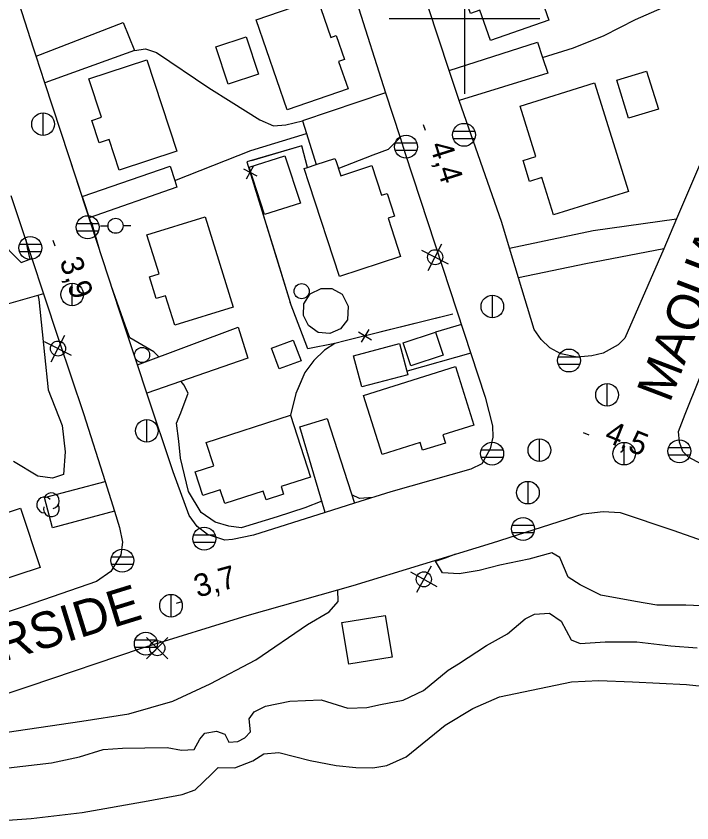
# Model space of a CAD drawing. Extents: x 646142 to 649934, y 5874075 to 5876351.
# Drawn here: x 646940.6 to 647030.2, y 5874293.3 to 5874400.3 of the extents above; entities that cross this region are included whole.
import ezdxf

# ---------------------------------------------------------------- set-up
doc = ezdxf.new("R2010")
doc.units = 0
for name, color, linetype in [('Niveau 15', 7, 'Continuous'), ('Niveau 19', 7, 'Continuous'), ('Niveau 2', 7, 'Continuous'), ('Niveau 21', 7, 'Continuous'), ('Niveau 22', 7, 'Continuous'), ('Niveau 3', 7, 'Continuous'), ('Niveau 31', 7, 'Continuous'), ('Niveau 36', 7, 'Continuous'), ('Niveau 37', 7, 'Continuous'), ('Niveau 4', 7, 'Continuous'), ('Niveau 44', 7, 'Continuous'), ('Niveau 61', 7, 'Continuous')]:
    doc.layers.add(name, color=color, linetype=linetype)

msp = doc.modelspace()

# ---------------------------------------------------------------- linework, layer by layer
at = {"layer": 'Niveau 19'}
msp.add_line((646961.86, 5874377.62), (646950.22, 5874373.57), dxfattribs=at)
for points in [[(646943.2, 5874395.02), (646954.75, 5874399.5), (646956.23, 5874395.75), (646944.37, 5874391.46)], [(646997.97, 5874393.1), (647009.68, 5874396.89), (647010.37, 5874394.85), (647011.07, 5874392.78), (646999.28, 5874389.13)], [(646989.55, 5874390.16), (646978.53, 5874386.43), (646979.06, 5874384.74), (646980.34, 5874380.63)], [(646983.27, 5874380.12), (646987.91, 5874381.92), (646989.95, 5874382.67), (646991.46, 5874384.21)], [(646949.3, 5874376.39), (646961, 5874380.42), (646961.59, 5874378.5), (646961.86, 5874377.62)], [(646938.92, 5874376.27), (646938.57, 5874374.48), (646938.44, 5874372.98), (646938.43, 5874371.4), (646938.59, 5874370.6), (646938.96, 5874369.99), (646939.6, 5874369.28), (646941.24, 5874367.65)], [(647005.96, 5874369.56), (647017.09, 5874371.89), (647028.1, 5874373.42)], [(647026.42, 5874369.47), (647016.09, 5874367.44), (647007.17, 5874365.6)], [(646941.24, 5874367.65), (646942.65, 5874368.19)], [(646944.2, 5874363.5), (646936.09, 5874361.18), (646935.17, 5874365.33), (646936.29, 5874365.76)], [(646999.6, 5874359.39), (646996.18, 5874358.4)], [(646956.63, 5874354.08), (646970.01, 5874359.07), (646971.29, 5874354.95), (646957.9, 5874350.28)], [(647000.83, 5874355.62), (646992.39, 5874353.2)], [(646981.55, 5874334.48), (646978.16, 5874345.83), (646981.81, 5874346.96), (646985.43, 5874335.71)], [(646953.6, 5874334.66), (646945.36, 5874332.45), (646944.33, 5874336.47), (646952.34, 5874338.56)]]:
    msp.add_lwpolyline(points, dxfattribs=at)
at = {"layer": 'Niveau 2'}
for points in [[(646951.59, 5874369.37), (646950.57, 5874372.89), (646950.53, 5874372.92)], [(646941.82, 5874370.67), (646942.02, 5874369.6), (646942.36, 5874368.08)], [(646959.48, 5874355.14), (646958.82, 5874355.78), (646955.63, 5874357.63), (646955.02, 5874359.34), (646953.15, 5874364.58)], [(646943.45, 5874363.29), (646943.58, 5874362.73), (646944.3, 5874355.45), (646944.8, 5874350.73), (646946.66, 5874346.01), (646947.06, 5874342.52), (646946.84, 5874339.5), (646945.36, 5874339.02), (646943.41, 5874339.27), (646940.21, 5874341.24)], [(646981.11, 5874335.96), (646978.82, 5874335.07), (646975.18, 5874333.88), (646970.39, 5874332.42), (646968.74, 5874332.64), (646966.94, 5874333.19), (646965.08, 5874334.45), (646963.39, 5874337.24), (646962.33, 5874341.68), (646962.14, 5874343.95), (646961.82, 5874346.34), (646962.41, 5874347.68), (646963.37, 5874350.28), (646962.81, 5874351.41), (646962.42, 5874351.86)], [(646987.84, 5874336.47), (646986.08, 5874336.32), (646985.08, 5874336.82)], [(647032.44, 5874322.04), (647029.34, 5874322.16), (647025.49, 5874322.18), (647022.7, 5874322.65), (647018.08, 5874323.5), (647015.34, 5874324.85), (647013.74, 5874325.89), (647012.65, 5874328.5), (647011.6, 5874329.12), (647008.52, 5874328.27), (647004.68, 5874327.48), (647001.93, 5874326.78), (646999.28, 5874326.32), (646997.11, 5874326.44), (646996.17, 5874328), (646997.47, 5874328.46), (646998.87, 5874328.98)], [(646939.54, 5874300.59), (646945.23, 5874301.24), (646948.97, 5874302.03), (646952.11, 5874303), (646954.67, 5874303.21), (646960.57, 5874303.3), (646962.48, 5874302.93), (646964.17, 5874303.01), (646964.93, 5874304.37), (646965.57, 5874305.19), (646967.13, 5874305.44), (646968.21, 5874305.06), (646968.77, 5874303.99), (646969.93, 5874304.08), (646970.88, 5874304.58), (646971.64, 5874305.35), (646971.44, 5874307.09), (646972.12, 5874308.03), (646973.64, 5874308.75), (646976.86, 5874309.43), (646981, 5874309.6), (646984.55, 5874308.49), (646987.05, 5874308.58), (646988.89, 5874308.97), (646991.89, 5874309.58), (646994.59, 5874310.86), (646997.82, 5874313.54), (646999.21, 5874314.37), (647002.93, 5874316.8), (647005.72, 5874318.38), (647008.07, 5874320.35), (647009.31, 5874320.98), (647011.29, 5874321.09), (647012.84, 5874320.04), (647014.15, 5874317.56), (647015.36, 5874317.07), (647018.68, 5874317.29), (647022.88, 5874317.29), (647027.37, 5874316.79), (647030.84, 5874316.49)]]:
    msp.add_lwpolyline(points, dxfattribs=at)
at = {"layer": 'Niveau 21'}
for points in [[(646930.42, 5874307.5), (646942.27, 5874311.44), (646957.18, 5874316.45), (646971.2, 5874320.8), (646983.19, 5874324.22), (646985.24, 5874324.8), (647003.7, 5874330.46), (647015.76, 5874334.28), (647018.41, 5874334.62), (647020.64, 5874334.46), (647027.61, 5874332.11), (647032.53, 5874330.41), (647034.81, 5874339.52), (647031.43, 5874340.88), (647029.72, 5874341.79), (647028.96, 5874342.55), (647028.51, 5874343.8), (647028.39, 5874345.2), (647029.25, 5874347.5), (647034.87, 5874361.47), (647039.12, 5874370.74), (647045.2, 5874386.03), (647051.03, 5874400.13), (647057.78, 5874415.82)], [(646949.3, 5874376.39), (646950.44, 5874372.89), (646947.54, 5874381.8), (646944.37, 5874391.46), (646943.2, 5874395.02), (646942.85, 5874396.09), (646938.3, 5874410.17)], [(647038.33, 5874400.81), (647038.42, 5874399.76), (647038.43, 5874398.23), (647037.46, 5874395.81), (647032.22, 5874383.05), (647028.1, 5874373.42), (647026.42, 5874369.47), (647025.67, 5874367.72), (647021.26, 5874357.61), (647020.4, 5874356.72), (647018.39, 5874355.61), (647016.9, 5874355.26), (647014.93, 5874355.09), (647012.79, 5874355.5), (647011.33, 5874356.32), (647010.19, 5874357.4), (647009.26, 5874358.73), (647007.17, 5874365.6), (647005.96, 5874369.56), (647004.94, 5874372.93), (646999.28, 5874389.13), (646997.97, 5874393.1), (646992.43, 5874409.93)], [(646985.68, 5874402.25), (646989.55, 5874390.16), (646991.46, 5874384.21), (646992.13, 5874382.12), (646997.11, 5874367.03), (647002.73, 5874349.77), (647003.74, 5874345.98), (647003.75, 5874344.46), (647003.42, 5874342.9), (647002.29, 5874340.93), (647000.84, 5874340.22), (646990.22, 5874337.22), (646985.43, 5874335.71), (646981.55, 5874334.48), (646972.01, 5874331.47), (646969.25, 5874330.88), (646968.21, 5874330.8), (646965.93, 5874331.55), (646964.55, 5874332.61), (646963.5, 5874334.05), (646961.38, 5874339.86), (646957.9, 5874350.28), (646956.63, 5874354.08), (646954.24, 5874361.24), (646947.54, 5874381.8)], [(646939.85, 5874376.54), (646942.65, 5874368.19), (646944.2, 5874363.5), (646946.23, 5874357.32), (646949.49, 5874347.6), (646952.34, 5874338.56), (646953.6, 5874334.66), (646954.25, 5874332.48), (646954.64, 5874330.52), (646954.43, 5874328.85), (646953.09, 5874326.63), (646951.21, 5874325.29), (646941.77, 5874322.03), (646927.65, 5874317.32)]]:
    msp.add_lwpolyline(points, dxfattribs=at)
at = {"layer": 'Niveau 22'}
for points in [[(647010.37, 5874394.85), (647014.47, 5874396.12), (647018.53, 5874397.75), (647022.68, 5874399.86), (647027.63, 5874402.03), (647031.15, 5874404.55), (647033.3, 5874406.72), (647035.63, 5874408.86)], [(646956.23, 5874395.75), (646957.73, 5874395.99), (646959.17, 5874395.52), (646966.1, 5874390.81), (646969.06, 5874388.94), (646972.87, 5874386.56), (646974.69, 5874385.77), (646976.31, 5874385.91), (646978.53, 5874386.43)], [(646961.59, 5874378.5), (646971.66, 5874382.5), (646979.06, 5874384.74)], [(646901.9, 5874298.91), (646909.19, 5874299.99), (646917.3, 5874301.14), (646926.64, 5874302.87), (646937.81, 5874305.1), (646949.25, 5874306.77), (646955.49, 5874307.76), (646961.32, 5874309.42), (646966.27, 5874311.72), (646972.32, 5874314.93), (646979.18, 5874319.62), (646982.08, 5874321.28), (646983.25, 5874322.67), (646983.19, 5874324.22)]]:
    msp.add_lwpolyline(points, dxfattribs=at)
at = {"layer": 'Niveau 3'}
for p, q in [((646994.54, 5874385.96), (646994.78, 5874385.2)), ((646945.44, 5874370.6), (646945.69, 5874369.84)), ((647015.75, 5874345.08), (647016.5, 5874344.78)), ((646961.81, 5874322.44), (646962.58, 5874322.65))]:
    msp.add_line(p, q, dxfattribs=at)
at = {"layer": 'Niveau 31'}
for points in [[(647007.03, 5874411.69), (647011.2, 5874399.81), (647003.47, 5874397.09), (647002.06, 5874401.1), (647000.81, 5874400.66), (646999.72, 5874403.75), (647001, 5874404.19), (646999.31, 5874408.98), (647007.03, 5874411.69)], [(646976.5, 5874387.9), (646972.38, 5874399.85), (646980.5, 5874402.66), (646982.28, 5874397.5), (646983, 5874397.75), (646984.11, 5874394.56), (646983.32, 5874394.29), (646984.56, 5874390.69), (646976.5, 5874387.9)], [(646971.06, 5874397.59), (646972.69, 5874392.63), (646968.67, 5874391.31), (646967.04, 5874396.27), (646971.06, 5874397.59)], [(646957.9, 5874394.54), (646961.87, 5874382.4), (646954.22, 5874379.9), (646952.89, 5874383.94), (646951.56, 5874383.5), (646950.58, 5874386.48), (646951.87, 5874386.9), (646950.2, 5874392.02), (646957.9, 5874394.54)], [(647024.15, 5874393.04), (647025.71, 5874387.97), (647021.77, 5874386.77), (647020.22, 5874391.84), (647024.15, 5874393.04)], [(647017.24, 5874391.48), (647021.74, 5874377.06), (647011.82, 5874373.96), (647010.28, 5874378.9), (647008.64, 5874378.38), (647007.77, 5874381.17), (647009.46, 5874381.7), (647007.37, 5874388.4), (647017.24, 5874391.48)], [(646976.2, 5874381.81), (646978.24, 5874375.53), (646973.49, 5874373.99), (646971.45, 5874380.27), (646976.2, 5874381.81)], [(646983.45, 5874365.77), (646979.41, 5874378.08), (646978.74, 5874380.1), (646979.19, 5874380.25), (646980.34, 5874380.63), (646982.83, 5874381.45), (646982.97, 5874381.03), (646983.6, 5874379.13), (646987.73, 5874380.49), (646989.02, 5874376.57), (646989.74, 5874376.81), (646990.73, 5874373.79), (646989.87, 5874373.51), (646991.53, 5874368.43), (646983.45, 5874365.77)], [(646965.61, 5874373.7), (646969.34, 5874361.72), (646961.59, 5874359.31), (646960.37, 5874363.22), (646959.14, 5874362.84), (646958.25, 5874365.73), (646959.5, 5874366.12), (646957.89, 5874371.3), (646965.61, 5874373.7)], [(646978.72, 5874362.16), (646979.55, 5874363.46), (646980.99, 5874364.2), (646982.43, 5874364.18), (646983.8, 5874363.42), (646984.6, 5874361.86), (646984.5, 5874360.04), (646983.58, 5874358.82), (646982.13, 5874358.22), (646980.59, 5874358.36), (646979.31, 5874359.29), (646978.65, 5874360.61), (646978.72, 5874362.16)], [(646991.87, 5874356.98), (646996.18, 5874358.4), (646997.19, 5874355.33), (646992.88, 5874353.91), (646991.87, 5874356.98)], [(646978.33, 5874354.58), (646975.43, 5874353.52), (646974.42, 5874356.29), (646977.31, 5874357.35), (646978.33, 5874354.58)], [(646985.3, 5874355.27), (646991.4, 5874356.89), (646992.51, 5874352.75), (646986.41, 5874351.12), (646985.3, 5874355.27)], [(646986.62, 5874350), (646998.81, 5874353.82), (647001.25, 5874346.05), (646997.12, 5874344.76), (646997.47, 5874343.66), (646994.45, 5874342.72), (646994.13, 5874343.76), (646989.07, 5874342.17), (646986.62, 5874350)], [(646965.76, 5874343.74), (646976.93, 5874347.37), (646979.59, 5874339.17), (646975.69, 5874337.91), (646976.02, 5874336.88), (646973.72, 5874336.13), (646973.33, 5874337.31), (646968.21, 5874335.65), (646967.62, 5874337.48), (646965.31, 5874336.73), (646964.29, 5874339.86), (646966.76, 5874340.66), (646965.76, 5874343.74)], [(646928.9, 5874331), (646941.15, 5874335.02), (646943.72, 5874327.17), (646931.47, 5874323.16), (646928.9, 5874331)], [(646983.75, 5874319.87), (646989.5, 5874320.82), (646990.42, 5874315.28), (646984.67, 5874314.33), (646983.75, 5874319.87)]]:
    msp.add_lwpolyline(points, dxfattribs=at)
at = {"layer": 'Niveau 36'}
for p, q in [((646944.13, 5874384.48), (646944.13, 5874387.48)), ((647001.39, 5874385.03), (646998.51, 5874385.03)), ((646998.51, 5874384.11), (647001.39, 5874384.11)), ((646993.7, 5874383.45), (646990.82, 5874383.45)), ((646990.82, 5874382.53), (646993.7, 5874382.53)), ((646951.48, 5874372.77), (646948.6, 5874372.77)), ((646951.75, 5874372.51), (646952.75, 5874372.51)), ((646955.75, 5874372.51), (646954.75, 5874372.51)), ((646948.6, 5874371.85), (646951.48, 5874371.85)), ((646943.87, 5874370.02), (646940.99, 5874370.02)), ((646995.21, 5874366.56), (646997.02, 5874370.11)), ((646940.99, 5874369.1), (646943.87, 5874369.1)), ((646997.89, 5874367.43), (646994.34, 5874369.24)), ((646947.99, 5874361.88), (646947.99, 5874364.88)), ((647003.71, 5874360.3), (647003.71, 5874363.3)), ((646947.88, 5874355.31), (646944.33, 5874357.12)), ((646945.2, 5874354.44), (646947.02, 5874357.99)), ((647015.3, 5874355.08), (647012.42, 5874355.08)), ((647012.42, 5874354.16), (647015.3, 5874354.16)), ((647018.92, 5874348.56), (647018.92, 5874351.56)), ((646957.89, 5874343.79), (646957.89, 5874346.79)), ((647009.95, 5874341.23), (647009.95, 5874344.23)), ((647021.19, 5874340.76), (647021.19, 5874343.76)), ((647005.11, 5874342.73), (647002.23, 5874342.73)), ((647029.94, 5874343.04), (647027.06, 5874343.04)), ((647027.06, 5874342.12), (647029.94, 5874342.12)), ((647002.23, 5874341.81), (647005.11, 5874341.81)), ((647008.43, 5874335.59), (647008.43, 5874338.59)), ((647009.21, 5874332.74), (647006.33, 5874332.74)), ((646966.94, 5874331.44), (646964.06, 5874331.44)), ((647006.33, 5874331.82), (647009.21, 5874331.82)), ((646964.06, 5874330.52), (646966.94, 5874330.52)), ((646956.07, 5874328.53), (646953.19, 5874328.53)), ((646953.19, 5874327.61), (646956.07, 5874327.61)), ((646995.59, 5874327.34), (646993.66, 5874323.85)), ((646996.37, 5874324.62), (646992.88, 5874326.56)), ((646961.1, 5874320.59), (646961.1, 5874323.59)), ((646959.2, 5874317.51), (646956.32, 5874317.51)), ((646960.68, 5874315.06), (646957.86, 5874317.88)), ((646957.86, 5874315.06), (646960.68, 5874317.88)), ((646956.32, 5874316.59), (646959.2, 5874316.59))]:
    msp.add_line(p, q, dxfattribs=at)
for centre, radius in [((646944.12, 5874385.99), 1.5), ((646999.95, 5874384.58), 1.52), ((646992.26, 5874383), 1.52), ((646950.04, 5874372.32), 1.52), ((646953.74, 5874372.51), 1), ((646942.43, 5874369.57), 1.52), ((646996.12, 5874368.34), 1), ((646947.98, 5874363.39), 1.5), ((646978.41, 5874363.83), 1), ((647003.7, 5874361.81), 1.5), ((646946.11, 5874356.22), 1), ((646957.26, 5874355.37), 1), ((647013.86, 5874354.63), 1.52), ((647018.91, 5874350.07), 1.5), ((646957.88, 5874345.3), 1.5), ((647003.67, 5874342.28), 1.52), ((647009.94, 5874342.74), 1.5), ((647021.18, 5874342.27), 1.5), ((647028.5, 5874342.59), 1.52), ((647008.42, 5874337.1), 1.5), ((647007.77, 5874332.29), 1.52), ((646965.5, 5874330.99), 1.52), ((646954.63, 5874328.08), 1.52), ((646994.62, 5874325.6), 1), ((646961.09, 5874322.1), 1.5), ((646957.76, 5874317.06), 1.52), ((646959.27, 5874316.47), 1)]:
    msp.add_circle(centre, radius, dxfattribs=at)
at = {"layer": 'Niveau 37'}
for points in [[(646979.19, 5874380.25), (646978.45, 5874383.12), (646971.16, 5874380.99), (646976.9, 5874362.34)], [(646979.19, 5874380.25), (646978.45, 5874383.12), (646971.16, 5874380.99), (646976.9, 5874362.34)], [(646979.19, 5874380.25), (646978.45, 5874383.12), (646971.16, 5874380.99), (646976.9, 5874362.34)], [(646979.19, 5874380.25), (646978.45, 5874383.12), (646971.7, 5874381.14)], [(646970.7, 5874380.07), (646972.47, 5874379.14)], [(646971.12, 5874378.72), (646972.06, 5874380.49)], [(646972.18, 5874377.69), (646975.12, 5874368.14)], [(646975.12, 5874368.14), (646976.9, 5874362.34)], [(646982.8, 5874356.9), (646979.22, 5874356.18), (646976.9, 5874362.34)], [(646998.47, 5874360.79), (646984.17, 5874357.25), (646982.8, 5874356.9), (646981.45, 5874356), (646980.01, 5874354.65), (646978.85, 5874353.03), (646977.63, 5874350.25), (646976.93, 5874347.37)], [(646998.47, 5874360.79), (646984.17, 5874357.25), (646982.8, 5874356.9), (646981.45, 5874356), (646980.01, 5874354.65), (646978.85, 5874353.03), (646977.63, 5874350.25), (646976.93, 5874347.37)], [(646998.47, 5874360.79), (646984.17, 5874357.25), (646982.8, 5874356.9), (646981.45, 5874356), (646980.01, 5874354.65), (646978.85, 5874353.03), (646977.63, 5874350.25), (646976.93, 5874347.37)], [(646998.47, 5874360.79), (646988.76, 5874358.39)], [(646985.96, 5874358.42), (646987.68, 5874357.39)], [(646987.34, 5874358.76), (646986.3, 5874357.05)], [(646984.88, 5874357.42), (646984.17, 5874357.25), (646982.8, 5874356.9), (646981.45, 5874356), (646980.01, 5874354.65), (646978.85, 5874353.03), (646977.94, 5874350.95)], [(646977.94, 5874350.95), (646977.63, 5874350.25), (646976.93, 5874347.37)]]:
    msp.add_lwpolyline(points, dxfattribs=at)
at = {"layer": 'Niveau 4'}
for points in [[(646969.56, 5874300.6), (646971.94, 5874301.51), (646973.39, 5874302.46), (646975.37, 5874302.62), (646979.56, 5874301.56), (646983.01, 5874300.91), (646985.61, 5874300.65), (646987.84, 5874300.61), (646989.69, 5874300.88), (646992.29, 5874302.04), (646997.45, 5874306.24), (647001.13, 5874308.44), (647004.63, 5874310.03), (647014.19, 5874312.01), (647017.8, 5874312.19), (647022.27, 5874311.98), (647029.44, 5874311.64), (647033.22, 5874311.25)], [(646934.4, 5874293.29), (646942.56, 5874293.85), (646949.3, 5874294.66), (646958.08, 5874296.22), (646962.58, 5874297.07), (646964.29, 5874297.68), (646966.46, 5874299.75), (646967.33, 5874300.65), (646969.56, 5874300.6)]]:
    msp.add_lwpolyline(points, dxfattribs=at)
at = {"layer": 'Niveau 44'}
for centre, start, end in [((646945.23, 5874336.01), 282.2692, 149.7263), ((646944.33, 5874335.48), 44.1154, 269.804), ((646945.23, 5874334.96), 166.9369, 29.6212)]:
    msp.add_arc(centre, 1.05, start, end, dxfattribs=at)
at = {"layer": 'Niveau 61'}
for points in [[(647000, 5874410), (647000, 5874400), (647000, 5874390)], [(646990, 5874400), (647000, 5874400), (647010, 5874400)]]:
    msp.add_lwpolyline(points, dxfattribs=at)

# ---------------------------------------------------------------- texts
at = {"layer": 'Niveau 15'}
for s, rotation, p in [('MAQUATUA', 69.0921, (647027.22, 5874348.91)), ('RIVERSIDE', 17.1783, (646924.46, 5874310.2))]:
    msp.add_text(s, height=4.8, rotation=rotation, dxfattribs=at).set_placement(p)
at = {"layer": 'Niveau 3'}
for s, rotation, p in [('4,4  ', 287.4424, (646995.36, 5874383.21)), ('3,9  ', 287.9297, (646946.29, 5874367.85)), ('4,5  ', 337.9767, (647018.41, 5874343.97)), ('3,7  ', 15.2807, (646964.6, 5874323.16))]:
    msp.add_text(s, height=3, rotation=rotation, dxfattribs=at).set_placement(p)

doc.saveas('drawing.dxf')
